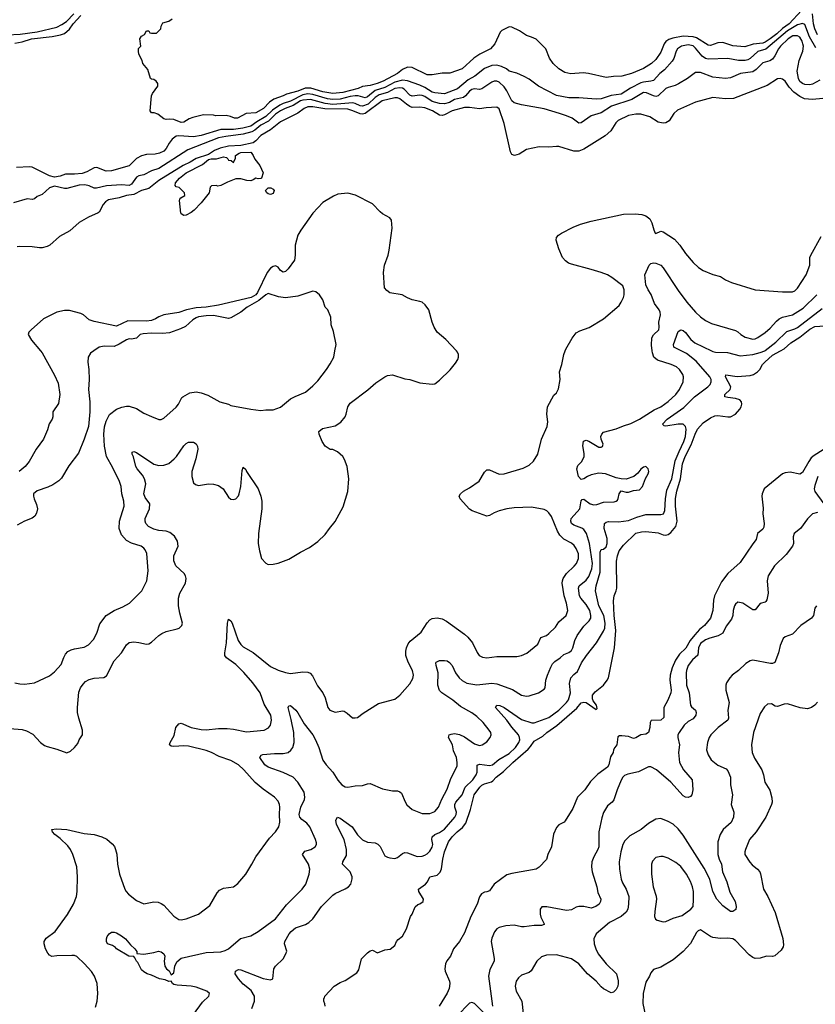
# Model space of a CAD drawing. Header units: inches. Extents: x 1771504 to 1971212, y 471788 to 643615.
# Tile 348 of 587: x 1871890 to 1878294, y 544744 to 552663. Entities that reach past the tile are written whole.
import ezdxf

# ---------------------------------------------------------------- set-up
doc = ezdxf.new("R2010")
doc.units = ezdxf.units.IN
doc.header["$MEASUREMENT"] = 0
doc.layers.add('B8574', color=7, linetype='Continuous')
doc.layers.add('B8575', color=7, linetype='Continuous')

msp = doc.modelspace()

# ---------------------------------------------------------------- linework, layer by layer
at = {"layer": 'B8574', "color": 5}
for points, elevation in [([(1871810, 546962.6), (1871910, 546954.3), (1871944.5, 546944.5), (1871996.5, 546916.5), (1872058.4, 546850), (1872090, 546826.7), (1872110, 546816.4), (1872190, 546795.5), (1872270, 546767.7), (1872300.1, 546779.9), (1872331.5, 546808.5), (1872358, 546842), (1872370, 546871.3), (1872394.5, 546910), (1872395.1, 546950), (1872364.8, 547044.8), (1872355.9, 547090), (1872354.8, 547130), (1872366, 547254), (1872379.7, 547290), (1872400.2, 547319.8), (1872420.7, 547339.3), (1872450, 547356.5), (1872490, 547366.9), (1872568.4, 547371.6), (1872590, 547385.5), (1872650, 547506.7), (1872710, 547570.3), (1872750, 547634.9), (1872770, 547653.7), (1872810, 547659.5), (1872850, 547654.6), (1872910, 547639.5), (1872930, 547643), (1872950, 547655.5), (1873009.6, 547710), (1873034.7, 547725.3), (1873070, 547741.7), (1873156.8, 547763.2), (1873172.7, 547770), (1873194, 547790), (1873200.5, 547810), (1873178.5, 547890), (1873168.6, 547950), (1873168.8, 548010), (1873179.3, 548050), (1873224.7, 548130), (1873229.7, 548170), (1873225.4, 548190), (1873212.6, 548210), (1873146.4, 548270), (1873129.8, 548310), (1873129.8, 548350), (1873164.4, 548430), (1873159.7, 548470), (1873135.1, 548510), (1873098.7, 548538.7), (1873070, 548548.8), (1873010, 548554.3), (1872970, 548564.7), (1872926.1, 548586.1), (1872906.2, 548610), (1872899.4, 548630), (1872898.9, 548650), (1872936.1, 548730), (1872937.6, 548770), (1872900.3, 548820.3), (1872890, 548849.2), (1872904.5, 548930), (1872895.8, 548970), (1872879.6, 548999.6), (1872835.6, 549050), (1872825, 549070), (1872806, 549146), (1872794, 549170), (1872796.4, 549183.6), (1872810, 549190.7), (1872830, 549182), (1872970, 549089), (1873010, 549077.8), (1873050, 549079.6), (1873090, 549094.9), (1873134.3, 549130), (1873152.6, 549150), (1873210, 549234.9), (1873230, 549255.5), (1873250, 549264.9), (1873290, 549264), (1873311.7, 549251.7), (1873322.4, 549230), (1873324.9, 549210), (1873307.6, 549130), (1873274.6, 549030), (1873274.9, 548990), (1873290, 548938.8), (1873304.6, 548924.6), (1873330, 548915.8), (1873410, 548929.2), (1873450, 548927.1), (1873490, 548916.5), (1873527, 548890), (1873570, 548822), (1873590, 548808), (1873610, 548803), (1873630, 548810.6), (1873650, 548834), (1873656.4, 548850), (1873669.7, 548910), (1873681.7, 549038.3), (1873690, 549064.7), (1873710, 549046), (1873715.8, 549030), (1873809.1, 548890), (1873831.5, 548830), (1873838.6, 548790), (1873838, 548730), (1873812.2, 548530), (1873810.4, 548450), (1873819.3, 548390), (1873837.3, 548330), (1873870, 548291), (1873890, 548281), (1873930, 548282.8), (1873970, 548290.8), (1874056.6, 548323.4), (1874150, 548380.7), (1874222.5, 548417.5), (1874290, 548466.8), (1874350, 548522.8), (1874382.7, 548570), (1874430, 548626), (1874494.5, 548745.5), (1874531.3, 548868.7), (1874538.7, 548970), (1874524.7, 549070), (1874505.6, 549125.6), (1874491.8, 549150), (1874448.3, 549188.3), (1874410, 549205.1), (1874390, 549207.6), (1874350, 549232), (1874325.1, 549270), (1874300.9, 549330), (1874298, 549350), (1874325.9, 549374.1), (1874430, 549397.8), (1874474.9, 549425.1), (1874509.7, 549470), (1874518.9, 549490), (1874531.3, 549550), (1874550, 549579.3), (1874693.4, 549686.6), (1874757.5, 549742.5), (1874830, 549791.6), (1874850, 549801.5), (1874890, 549806), (1874990, 549773.4), (1875030, 549768), (1875110, 549741.6), (1875210, 549730.6), (1875230, 549734), (1875270, 549762.8), (1875353.4, 549846.6), (1875398, 549902), (1875416, 549930), (1875422.7, 549950), (1875422.7, 549970), (1875414, 549990), (1875404.6, 550000)], 420), ([(1871850, 547330.5), (1871890, 547322), (1871930, 547319.1), (1872009.4, 547330.6), (1872130, 547386.8), (1872170, 547417.3), (1872223.6, 547476.4), (1872246.3, 547533.7), (1872260.1, 547559.9), (1872278.6, 547581.4), (1872303.8, 547596.2), (1872330, 547604.1), (1872410, 547616), (1872444.7, 547635.3), (1872482.8, 547677.2), (1872509.8, 547730.2), (1872535.2, 547804.8), (1872586, 547870), (1872650, 547911.8), (1872719.4, 547940.6), (1872773.2, 547970), (1872873.2, 548070), (1872912.3, 548150), (1872923, 548230), (1872912.4, 548370), (1872900.1, 548400.1), (1872890, 548413), (1872867.8, 548427.8), (1872790, 548453.1), (1872750, 548474), (1872710, 548520.7), (1872691.1, 548570), (1872692.1, 548630), (1872731.7, 548750), (1872727.8, 548790), (1872713.5, 548850), (1872705.6, 548910), (1872694, 548950), (1872640, 549060), (1872589.7, 549150), (1872573.2, 549233.2), (1872567.8, 549330), (1872572.6, 549387.4), (1872585.3, 549434.7), (1872612.8, 549487.2), (1872670, 549530.4), (1872713.3, 549546.7), (1872750, 549554.9), (1872770, 549553.7), (1872830, 549535.3), (1872890, 549498.4), (1872950, 549470.5), (1873010, 549448), (1873030, 549448), (1873050, 549457.3), (1873150, 549546.8), (1873169.2, 549570), (1873195.5, 549624.5), (1873202, 549630), (1873258.3, 549661.7), (1873309.6, 549670.4), (1873350, 549663), (1873403.4, 549643.4), (1873502, 549590), (1873570, 549570.8), (1873590, 549560.7), (1873750, 549530.8), (1873830, 549518.8), (1873870, 549526), (1873930, 549526), (1873990, 549547.3), (1874070, 549613.4), (1874106.2, 549633.8), (1874190, 549667.7), (1874250, 549717.3), (1874290, 549757.3), (1874359.5, 549850), (1874390, 549896), (1874418, 549950), (1874427, 550000)], 440), ([(1872487.5, 550000), (1872459.1, 549980.9), (1872442, 549950), (1872439.3, 549910), (1872446.4, 549850), (1872448.4, 549770), (1872443.1, 549690), (1872453.7, 549590), (1872454, 549510), (1872443.7, 549390), (1872410.3, 549290), (1872363, 549177), (1872285.1, 549074.9), (1872225.5, 548974.5), (1872205.4, 548954.6), (1872157.5, 548922.5), (1872116.7, 548903.3), (1872030, 548874.3), (1872002.4, 548850), (1872000.4, 548830), (1872005.3, 548810), (1872024.5, 548764.5), (1872032.6, 548730), (1872026.5, 548693.5), (1872011.1, 548668.9), (1871990, 548654), (1871930, 548631), (1871870, 548597.4)], 440), ([(1872057, 550000), (1872070, 549984.9), (1872170, 549804.9), (1872199.5, 549739.5), (1872213.8, 549650), (1872202.5, 549577.5), (1872158, 549510), (1872157.3, 549470), (1872150.9, 549450.9), (1872127.3, 549412.7), (1872114.7, 549365.3), (1872082.4, 549290), (1872024, 549210), (1871966.7, 549110), (1871933.7, 549070), (1871885.3, 549030)], 420), ([(1872500.2, 544719.8), (1872512.7, 544770), (1872519.3, 544830), (1872513.2, 544910), (1872492.7, 544970), (1872467.5, 545007.5), (1872412, 545070), (1872350, 545129.5), (1872330, 545135.8), (1872310, 545135.8), (1872190, 545134.5), (1872150, 545128.4), (1872130, 545139.2), (1872115.6, 545155.6), (1872097, 545190), (1872086.5, 545230), (1872088, 545250), (1872103.4, 545276.6), (1872175.6, 545330), (1872274.3, 545465.7), (1872322.2, 545550), (1872346.9, 545610), (1872353.7, 545650), (1872355.5, 545770), (1872348.9, 545850), (1872318.9, 545950), (1872298.2, 545990), (1872277.5, 546017.5), (1872216.3, 546076.3), (1872173.3, 546110), (1872155.1, 546130), (1872149.6, 546150.4), (1872184, 546156), (1872270, 546151.1), (1872410, 546118.5), (1872490, 546109), (1872550, 546091.6), (1872592.1, 546072.1), (1872634.8, 546034.8), (1872651.9, 546011.9), (1872660.9, 545990), (1872671.2, 545951.2), (1872678, 545870), (1872694.6, 545790), (1872736.5, 545670), (1872747, 545650), (1872764.9, 545630), (1872830, 545578.9), (1872890, 545552), (1872970, 545567), (1873004.4, 545564.4), (1873030, 545555.8), (1873050, 545541.6), (1873130, 545452.4), (1873170, 545426), (1873190, 545423.8), (1873230, 545430.4), (1873330, 545468), (1873421, 545539), (1873479.5, 545640.5), (1873497.7, 545662.3), (1873530, 545677.6), (1873610, 545688), (1873645.8, 545714.2), (1873709.6, 545790.4), (1873759.3, 545870), (1873789.6, 545930.4), (1873900.4, 546079.6), (1873949.6, 546130.4), (1873977, 546170), (1873983, 546210), (1873980.4, 546270), (1873984.4, 546330), (1873982, 546350), (1873970, 546378), (1873940.7, 546410), (1873850, 546474), (1873786.6, 546526.6), (1873694.5, 546630), (1873650, 546670.7), (1873590, 546705.5), (1873496.4, 546736.4), (1873433.6, 546770), (1873390, 546784.6), (1873250, 546820.3), (1873210, 546823.1), (1873130, 546816.9), (1873110, 546819.6), (1873095.1, 546830), (1873102, 546850), (1873134.2, 546905.8), (1873146.9, 546970), (1873170, 546999.3), (1873190, 547004.4), (1873270, 546969), (1873350, 546953.4), (1873390, 546950.2), (1873490, 546961.2), (1873558.7, 546961.3), (1873610, 546957.2), (1873714.3, 546934.3), (1873857.2, 546950), (1873892.3, 546967.7), (1873909.7, 546990), (1873917.6, 547030), (1873910.8, 547070), (1873858.1, 547158.1), (1873825.3, 547250), (1873765.5, 547330), (1873693.3, 547413.3), (1873630, 547478.3), (1873555.8, 547530), (1873541.8, 547550), (1873540.2, 547570), (1873553.7, 547650), (1873561.4, 547810), (1873570, 547842.8), (1873590, 547827.7), (1873598.9, 547810), (1873649.6, 547669.6), (1873670, 547638), (1873690, 547618.2), (1873770, 547573.6), (1873910, 547461.3), (1873970, 547431.3), (1874030, 547411.3), (1874070, 547405), (1874170, 547417.3), (1874210, 547414.6), (1874226.7, 547406.7), (1874245.8, 547385.8), (1874286.5, 547306.5), (1874330.7, 547249.3), (1874348.8, 547210), (1874370, 547131.3), (1874387.3, 547110), (1874430, 547093.4), (1874490, 547103), (1874500.5, 547100.5), (1874526.2, 547086.2), (1874567.9, 547047.9), (1874590, 547046.8), (1874610, 547051), (1874654.8, 547085.2), (1874777.2, 547162.8), (1874910, 547197.3), (1874950, 547230.8), (1875030, 547320.7), (1875055.1, 547364.9), (1875059.7, 547390), (1875051.1, 547430), (1875015.9, 547495.9), (1874997.5, 547550), (1874996.9, 547583.1), (1875002.9, 547610), (1875017.6, 547642.4), (1875034.1, 547665.9), (1875122.3, 547737.7), (1875170, 547813.1), (1875190, 547835.6), (1875210, 547847.6), (1875250, 547853.4), (1875290, 547844.9), (1875324.8, 547824.8), (1875470, 547720.9), (1875496.7, 547696.7), (1875535.3, 547650), (1875572.8, 547572.8), (1875589.1, 547549.1), (1875614.7, 547534.7), (1875650, 547530.3), (1875730, 547540.8), (1875890, 547540.3), (1875930, 547548.8), (1875972.3, 547567.7), (1876059.4, 547640.6), (1876085, 547695), (1876130, 547711.4), (1876150, 547726.3), (1876201.7, 547778.3), (1876230, 547819.5), (1876288.8, 547871.2), (1876301.5, 547910), (1876290.9, 547969.1), (1876271.9, 548030), (1876256.3, 548130), (1876258.3, 548150), (1876265.4, 548170), (1876290, 548210.2), (1876353.3, 548266.7), (1876372, 548290), (1876388.7, 548330), (1876386.4, 548366.4), (1876369.9, 548409.9), (1876353.3, 548433.3), (1876331.8, 548451.8), (1876270, 548485.2), (1876236.5, 548516.5), (1876217.6, 548550), (1876170, 548667), (1876150, 548697.6), (1876132.5, 548712.5), (1876110, 548723.5), (1876010, 548743.1), (1875870, 548737.6), (1875810, 548728.6), (1875750, 548713.3), (1875710, 548697.7), (1875670, 548675.4), (1875650, 548671.1), (1875531.9, 548711.9), (1875510, 548726.3), (1875434, 548810), (1875426, 548830), (1875437.2, 548850), (1875462.7, 548870), (1875510, 548897), (1875587.5, 548952.5), (1875630, 549023), (1875650, 549041.6), (1875670, 549043.1), (1875750, 549008.7), (1875788, 549010), (1875942.8, 549057.2), (1875990, 549081.6), (1876026.7, 549113.3), (1876059.6, 549170), (1876089.7, 549290.3), (1876134.7, 549390), (1876140.5, 549430), (1876131.8, 549490), (1876137.6, 549550), (1876190, 549642.8), (1876210, 549662.8), (1876226, 549694), (1876239.7, 549770), (1876234.7, 549830), (1876254.3, 549890), (1876269.7, 549970), (1876281.1, 550000)], 380), ([(1873290, 544660.7), (1873360.1, 544759.9), (1873413.2, 544810), (1873419, 544830), (1873395.3, 544850), (1873310, 544881.7), (1873270, 544889.7), (1873157.4, 544897.4), (1873130, 544903.6), (1873119.3, 544910), (1873109.1, 544929.1), (1873090, 544927), (1873061, 544941), (1873015.3, 544950), (1872950, 544979.5), (1872915.3, 544990), (1872890, 545004.5), (1872870, 545021.2), (1872840.2, 545080.2), (1872829, 545090), (1872818, 545118), (1872808.4, 545128.4), (1872768.7, 545130), (1872669.3, 545190), (1872660.9, 545200.9), (1872636, 545216), (1872598, 545230), (1872589, 545250), (1872589.2, 545270), (1872595.3, 545290), (1872610, 545312), (1872630, 545324.7), (1872650, 545324.7), (1872670, 545318), (1872710, 545294), (1872740.7, 545270), (1872781.4, 545221.4), (1872816, 545190), (1872832.7, 545167.3), (1872832.7, 545152.7), (1872890, 545146.8), (1872970, 545159.3), (1873006, 545170), (1873030, 545166), (1873051.3, 545150), (1873058, 545130), (1873052, 545090), (1873058, 545050), (1873071.3, 545030), (1873092.8, 545012.8), (1873110, 544982), (1873130, 544998), (1873138.7, 545050), (1873154.6, 545085.4), (1873190, 545116.2), (1873390, 545161.8), (1873510, 545167.2), (1873544.7, 545175.3), (1873569.4, 545190), (1873668.2, 545271.8), (1873750, 545293.4), (1873810, 545328.1), (1873949.3, 545430.7), (1874036.4, 545543.6), (1874164, 545670), (1874192.2, 545710), (1874221.2, 545790), (1874225, 545830), (1874214.8, 545870), (1874165.1, 545950), (1874184.8, 545975.2), (1874234.5, 545990), (1874267.6, 546010), (1874277.7, 546030), (1874277.8, 546042.2), (1874269.8, 546070), (1874225.7, 546170), (1874200.1, 546200.1), (1874161.4, 546230), (1874145.2, 546250), (1874139.9, 546270), (1874152, 546330), (1874181.7, 546390), (1874186, 546410), (1874179.8, 546450), (1874129.9, 546529.9), (1874090.4, 546570.4), (1874010, 546607.5), (1873889.6, 546650), (1873862.2, 546670), (1873822.4, 546730), (1873833.1, 546746.9), (1873847.7, 546752.3), (1873941.3, 546761.3), (1874010, 546760.7), (1874050, 546769.1), (1874072.5, 546787.5), (1874088.4, 546810), (1874098.4, 546850), (1874096.8, 546930), (1874075.7, 547035.7), (1874049.7, 547130), (1874055.3, 547144.7), (1874070, 547146.8), (1874112, 547110), (1874130, 547088), (1874178.7, 546998.7), (1874250.3, 546910), (1874271.8, 546871.8), (1874296.5, 546810), (1874330, 546706.4), (1874355.6, 546670), (1874411.6, 546610), (1874450, 546546), (1874483.8, 546510), (1874510, 546494), (1874530, 546490.4), (1874590, 546502), (1874650, 546504.9), (1874690, 546517.4), (1874710, 546518.9), (1874810, 546476.3), (1874890, 546462), (1874930, 546460.7), (1874950, 546454), (1874963, 546443), (1874992, 546372), (1875007.1, 546347.1), (1875050, 546310.6), (1875130, 546278), (1875190, 546278.4), (1875230, 546295.8), (1875260.4, 546330), (1875286.8, 546393.2), (1875330, 546473.4), (1875360.2, 546559.8), (1875410, 546658), (1875412.3, 546687.7), (1875405.6, 546730), (1875381.7, 546781.7), (1875374.6, 546830), (1875342.4, 546890), (1875347, 546910), (1875362.7, 546917.3), (1875390, 546920.9), (1875430, 546914.6), (1875470, 546894.6), (1875550, 546838.7), (1875590, 546824.9), (1875613.2, 546830), (1875650, 546856.3), (1875677, 546890), (1875685.1, 546910), (1875681.6, 546930), (1875669.6, 546950), (1875620.5, 547010), (1875570, 547058.9), (1875530, 547087.1), (1875438.3, 547138.3), (1875375.4, 547190), (1875288.1, 547248.1), (1875268.7, 547268.7), (1875255, 547310), (1875258.2, 547410), (1875241.1, 547470), (1875239.5, 547490), (1875243.3, 547496.7), (1875270, 547508.2), (1875308.3, 547508.3), (1875330, 547506), (1875350, 547492.4), (1875370, 547468), (1875398.6, 547410), (1875427.8, 547370), (1875450, 547349.2), (1875490, 547327.6), (1875570, 547312.9), (1875690, 547325.7), (1875730, 547322.3), (1875855.3, 547275.3), (1875930, 547230.3), (1875970, 547223.1), (1875990, 547224.6), (1876065.2, 547250), (1876110, 547278), (1876118, 547290), (1876126, 547350), (1876137.9, 547390), (1876163.8, 547456.2), (1876178.8, 547481.2), (1876198.4, 547501.6), (1876241.1, 547530), (1876270, 547557.3), (1876310, 547574.5), (1876330.6, 547590), (1876341.5, 547610), (1876358, 547670), (1876376.5, 547710), (1876430, 547785.8), (1876472.9, 547827.1), (1876485.8, 547850), (1876487.6, 547872.4), (1876477.6, 547910), (1876450, 547960.3), (1876405.5, 548010), (1876396.5, 548030), (1876387.9, 548090), (1876393.6, 548110), (1876450, 548155), (1876470, 548185.2), (1876493.8, 548246.2), (1876499.6, 548290), (1876476.4, 548450), (1876451.8, 548531.8), (1876430, 548563.4), (1876414.4, 548574.4), (1876350, 548596.8), (1876331.3, 548610), (1876324.8, 548630), (1876329, 548650), (1876397.6, 548730), (1876407.9, 548792.1), (1876416.6, 548803.4), (1876430, 548806.4), (1876480.4, 548770), (1876510, 548761.5), (1876536.2, 548763.8), (1876590, 548782.2), (1876673.9, 548786.1), (1876689.8, 548790.2), (1876700.6, 548799.4), (1876708, 548812), (1876713.7, 548850), (1876730, 548873.1), (1876770, 548862.3), (1876790, 548863.1), (1876830, 548875.8), (1876878, 548882), (1876903.7, 548910), (1876927.6, 548972.4), (1876949.3, 549010), (1876953.2, 549030), (1876949, 549050), (1876930, 549069), (1876910, 549065.2), (1876890, 549049.2), (1876863.9, 549016.1), (1876831.7, 548988.3), (1876771.3, 548968.7), (1876730, 548969.8), (1876690, 548979.3), (1876606, 549010), (1876550, 549016.8), (1876490, 549002.4), (1876460.5, 548990), (1876430, 548969.7), (1876410, 548966), (1876388.6, 548988.6), (1876373.2, 549050), (1876382.5, 549077.5), (1876413.5, 549110), (1876431.9, 549150), (1876433.5, 549173.5), (1876423.5, 549236.5), (1876426.6, 549273.4), (1876450, 549281.6), (1876470, 549274.4), (1876550, 549226), (1876570, 549224.9), (1876582, 549230), (1876585.2, 549250), (1876569.6, 549289.6), (1876568, 549310), (1876574.7, 549330), (1876590, 549345.3), (1876690, 549372), (1876750, 549397.1), (1876810, 549415.5), (1876877.2, 549450), (1876995.7, 549524.3), (1877050, 549550.2), (1877110, 549591.4), (1877171, 549650), (1877201, 549690), (1877229.7, 549750), (1877233, 549790), (1877228.4, 549808.4), (1877201.3, 549850), (1877175.6, 549870), (1877133.6, 549890), (1877024.6, 549924.6), (1876994.2, 549950), (1876982.7, 549982.7), (1876980.5, 550000)], 360), ([(1873757.4, 544710), (1873780.3, 544770), (1873778.9, 544810), (1873753.9, 544853.9), (1873690, 544906.3), (1873650.7, 544950), (1873623.9, 544990), (1873626.6, 545010), (1873650, 545022.8), (1873670, 545020.7), (1873850, 544952), (1873910, 544940.7), (1873928.7, 544950), (1873936, 545030), (1873949.6, 545050.4), (1874009.3, 545110), (1874032.7, 545150), (1874039.3, 545170), (1874021.2, 545230), (1874025.2, 545250), (1874058, 545310), (1874075.1, 545330), (1874110, 545358), (1874190, 545386.4), (1874217.8, 545402.2), (1874248.6, 545431.4), (1874318.4, 545530), (1874410, 545620.4), (1874430, 545635.8), (1874510, 545672), (1874537, 545690), (1874555.8, 545710), (1874565.9, 545754.1), (1874565.1, 545770), (1874550.8, 545810), (1874487.6, 545870), (1874491.2, 545890), (1874519.3, 545940.7), (1874521.3, 545990), (1874502.5, 546070), (1874439.7, 546190), (1874435.1, 546224.9), (1874448.7, 546250), (1874470, 546240.5), (1874566.7, 546170), (1874610, 546108.2), (1874650, 546068), (1874688.6, 546048.6), (1874750, 546041.3), (1874772.8, 546032.8), (1874790, 546014), (1874830, 545938.8), (1874850, 545927.3), (1874870, 545920.7), (1874910, 545917.3), (1874930, 545925.5), (1874970, 545956.4), (1874990, 545963.7), (1875010, 545963.1), (1875090, 545932.9), (1875130, 545935.3), (1875150, 545942.8), (1875170, 545954.6), (1875190, 545974.6), (1875210, 546008.4), (1875214, 546030), (1875207.4, 546070), (1875210, 546091.4), (1875230.5, 546109.5), (1875270, 546126.3), (1875310, 546153), (1875391.3, 546250), (1875403.2, 546270), (1875406.2, 546290), (1875391.4, 546330), (1875391.3, 546350), (1875401.2, 546370), (1875450, 546428.3), (1875476.1, 546490), (1875536.6, 546550), (1875564.8, 546590), (1875572.3, 546612.3), (1875571.9, 546668.1), (1875590, 546676.3), (1875670, 546665.1), (1875695.4, 546670), (1875746.5, 546713.5), (1875830, 546760.6), (1875881.6, 546810), (1875908.7, 546850), (1875915.3, 546870), (1875913.1, 546890), (1875903.4, 546910), (1875850, 546973.8), (1875810.3, 547030.3), (1875720.5, 547130), (1875729, 547150), (1875753.6, 547146.4), (1875790, 547131), (1875930, 547034.1), (1876012.9, 547007.1), (1876031.8, 547008.2), (1876150, 547050.2), (1876230, 547108.9), (1876292.2, 547170), (1876306.1, 547193.9), (1876322.7, 547250), (1876315.9, 547324.1), (1876326, 547370), (1876350, 547397.3), (1876379.1, 547420.9), (1876411.7, 547490), (1876450.8, 547550), (1876533, 547650), (1876590, 547746), (1876598.3, 547770), (1876602.5, 547810), (1876592.8, 547870), (1876550.4, 547950), (1876525, 548070), (1876529.2, 548109.2), (1876561.2, 548218.8), (1876560.7, 548379.3), (1876570, 548402.4), (1876590, 548404.2), (1876610, 548424.4), (1876617.7, 548450), (1876618.4, 548490), (1876594.9, 548570), (1876595.6, 548610), (1876610, 548622.8), (1876630, 548627.7), (1876710, 548623.5), (1876790, 548636.1), (1876856.7, 548663.3), (1876930, 548682.7), (1877050, 548683.1), (1877071.6, 548688.4), (1877083.6, 548716.4), (1877087.9, 548810), (1877099.8, 548880.2), (1877137.6, 548970), (1877166.1, 549113.9), (1877196.5, 549190), (1877236.2, 549270), (1877247.9, 549310), (1877253.6, 549370), (1877249.8, 549390), (1877229.1, 549409.1), (1877190, 549411.1), (1877090, 549394.7), (1877076.6, 549396.6), (1877063.6, 549410), (1877101.4, 549450), (1877234.6, 549545.4), (1877321.4, 549630), (1877428.8, 549710), (1877447, 549730), (1877455.7, 549750), (1877454.3, 549770), (1877444.5, 549790), (1877335.8, 549915.8), (1877257.7, 549977.7), (1877213.7, 550000)], 340), ([(1874348, 544730), (1874347.3, 544747.3), (1874338, 544770), (1874338, 544790), (1874344, 544796), (1874346, 544810), (1874421.2, 544890), (1874470, 544918.4), (1874510, 544934), (1874603.1, 544996.9), (1874618.4, 545021.6), (1874641.6, 545110), (1874690, 545159.1), (1874710, 545174), (1874730, 545178), (1874770, 545158), (1874830, 545181), (1874872.9, 545187.1), (1874910, 545218), (1874924, 545250), (1874935.5, 545264.5), (1874970, 545291.3), (1875002.7, 545350), (1875036, 545450), (1875049.3, 545470), (1875072.7, 545527.3), (1875093.2, 545546.8), (1875110, 545552), (1875138, 545570), (1875139, 545590), (1875101.2, 545650), (1875099, 545670), (1875156, 545710), (1875172.3, 545730), (1875191.9, 545768.1), (1875250, 545781.7), (1875273.9, 545806.1), (1875286.2, 545833.8), (1875296.3, 545910), (1875309.9, 545970), (1875342.1, 546050), (1875370, 546090.1), (1875410, 546131.6), (1875454.2, 546165.8), (1875479.5, 546200.5), (1875518.9, 546310), (1875548.6, 546430), (1875593.3, 546490), (1875610, 546506.7), (1875630, 546518.2), (1875686.3, 546533.7), (1875698.2, 546541.8), (1875723.9, 546570), (1875784.4, 546615.6), (1875858.7, 546690), (1875982.9, 546797.1), (1876002.3, 546817.7), (1876030, 546860.3), (1876099.2, 546900.8), (1876131.9, 546930), (1876214.5, 546985.5), (1876374.9, 547125.1), (1876410, 547169.2), (1876430, 547174.5), (1876450.2, 547170.2), (1876530, 547114.8), (1876538, 547122), (1876533.7, 547150), (1876505.9, 547185.9), (1876500, 547200), (1876500.3, 547230), (1876522.9, 547257.1), (1876590, 547311.3), (1876619.3, 547350), (1876628.7, 547370), (1876676.1, 547610), (1876687, 547750), (1876674.6, 547870), (1876669.8, 547990.2), (1876675.3, 548030), (1876691.5, 548070), (1876694.8, 548090), (1876693.2, 548306.8), (1876700.2, 548350), (1876714.7, 548390), (1876750, 548435.8), (1876850, 548532.6), (1876895.7, 548544.3), (1876930, 548547.2), (1877030, 548536.8), (1877070, 548520.4), (1877090, 548517.1), (1877110, 548523.9), (1877130, 548539.6), (1877172.1, 548587.9), (1877180.6, 548630), (1877168.6, 548751.4), (1877168.8, 548811.2), (1877179.7, 548870), (1877208.8, 548970), (1877224.3, 549090), (1877246.7, 549150), (1877295.1, 549244.9), (1877325.4, 549330), (1877345.1, 549370), (1877390, 549419.8), (1877450, 549462.1), (1877483.9, 549476.1), (1877510, 549479.9), (1877590, 549468.3), (1877611, 549470), (1877650, 549491.3), (1877687.2, 549530), (1877697.3, 549550), (1877701.6, 549570), (1877698.6, 549590), (1877685.1, 549605.1), (1877650, 549617.5), (1877590, 549623.2), (1877564.5, 549630), (1877565.6, 549650), (1877608.2, 549690), (1877613.6, 549710), (1877571.2, 549790), (1877572.9, 549807.1), (1877665.3, 549794.7), (1877770, 549802.7), (1877796.3, 549810), (1877828.4, 549830), (1877848.3, 549850), (1877869.7, 549890), (1877887.6, 549910), (1877950, 549963.9), (1878012.9, 550000)], 320), ([(1877459.1, 550000), (1877470, 549994.8), (1877490, 549989.4), (1877585.5, 549985.5), (1877690, 549959.8), (1877790, 549971.2), (1877850, 549985.2), (1877886.2, 550000)], 340), ([(1878357.1, 549202.9), (1878283.1, 549156.9), (1878261.5, 549138.5), (1878240.2, 549110), (1878190, 549021.3), (1878170, 549007.6), (1878090, 549024.2), (1878050, 549019.2), (1878030, 549009.6), (1877883, 548890), (1877866, 548850), (1877863.8, 548830), (1877873.5, 548733.5), (1877872.4, 548687.6), (1877882.6, 548610), (1877878.3, 548581.7), (1877870, 548566.3), (1877828.4, 548530), (1877818.3, 548481.7), (1877790, 548446.6), (1877690, 548298), (1877590, 548209.7), (1877538, 548142), (1877480.9, 548030), (1877474.2, 547994.2), (1877469.3, 547910), (1877450, 547848.5), (1877401.8, 547790), (1877361.9, 547758.1), (1877323.1, 547716.9), (1877286.6, 547670), (1877251.5, 547608.5), (1877200.4, 547559.6), (1877169, 547511), (1877141.7, 547450), (1877125.1, 547390), (1877122.3, 547350), (1877134, 547270), (1877130, 547249.2), (1877106.4, 547190), (1877075.3, 547130), (1877074, 547050), (1877050, 547029.7), (1876972.8, 547027.2), (1876964.9, 547010), (1876962.6, 546970), (1876951.8, 546930), (1876930, 546915.6), (1876890, 546912.2), (1876850, 546887.1), (1876830, 546883.1), (1876790, 546896.8), (1876736.1, 546903.9), (1876717.5, 546902.5), (1876705.3, 546894.7), (1876694.9, 546830), (1876680.7, 546810), (1876670.4, 546789.6), (1876667, 546770), (1876646.1, 546733.9), (1876631, 546670), (1876619.7, 546650), (1876544.5, 546595.5), (1876484.2, 546535.8), (1876439, 546470), (1876380.3, 546410), (1876341.6, 546318.4), (1876280.8, 546219.2), (1876271.3, 546208.7), (1876230, 546187.4), (1876210, 546166.6), (1876187.2, 546112.8), (1876170.2, 546010), (1876141.3, 545950), (1876130.2, 545909.8), (1876070, 545846), (1876046.8, 545830), (1875850, 545797), (1875810, 545784.2), (1875708.5, 545710), (1875670, 545657), (1875650, 545648), (1875630, 545646), (1875607, 545633), (1875591.1, 545608.9), (1875573.2, 545550), (1875521.8, 545450), (1875470, 545319.6), (1875431, 545250), (1875382.6, 545190), (1875358, 545130), (1875326.9, 545093.1), (1875316.5, 545070), (1875312.6, 545030), (1875315.6, 545010), (1875348.8, 544930), (1875352.1, 544912.1), (1875346.3, 544870), (1875330, 544834.5), (1875265.3, 544730)], 320), ([(1878314.8, 548990), (1878290, 548918), (1878285.6, 548890), (1878290, 548868.7), (1878363, 548770)], 340), ([(1878310, 548699.3), (1878270.3, 548689.7), (1878230, 548649.4), (1878174.9, 548570), (1878123, 548530), (1878115.3, 548504.7), (1878118.3, 548450), (1878109, 548430), (1878057.9, 548362.1), (1877964.7, 548270), (1877913, 548190), (1877907.2, 548150), (1877914.7, 548050), (1877903.9, 547996.1), (1877896.2, 547983.8), (1877890, 547978), (1877850, 547967), (1877810, 547918), (1877790, 547916.2), (1877710, 547971.5), (1877670, 547978), (1877650, 547962.7), (1877643.7, 547950), (1877633.4, 547910), (1877630.3, 547870), (1877619.5, 547840.5), (1877574.8, 547785.2), (1877550.2, 547730), (1877512.3, 547707.7), (1877443.8, 547690), (1877410, 547676.5), (1877370, 547647.1), (1877354.6, 547610), (1877347.1, 547552.9), (1877305.3, 547514.7), (1877271.1, 547470), (1877255.6, 547430), (1877253.8, 547410), (1877256.1, 547310), (1877278.1, 547250), (1877289.5, 547149.5), (1877297.1, 547137.1), (1877330.1, 547110.1), (1877333.6, 547090), (1877330.6, 547069.4), (1877310, 547040.3), (1877270, 547017.6), (1877238.6, 546990), (1877196.5, 546930), (1877187.7, 546910), (1877186.8, 546890), (1877199.6, 546830), (1877191.4, 546770), (1877199.7, 546690), (1877233.2, 546630), (1877303.1, 546550), (1877307.7, 546470), (1877298.8, 546430), (1877290, 546415.3), (1877270, 546406), (1877250, 546409.5), (1877230, 546419.6), (1877130.5, 546530.5), (1877014.2, 546630), (1876970, 546653.2), (1876950, 546655), (1876870, 546613.2), (1876784.9, 546595.1), (1876757.1, 546582.9), (1876743.2, 546570), (1876730, 546547), (1876699, 546470), (1876672.4, 546387.6), (1876658, 546370), (1876620.7, 546339.3), (1876590, 546286), (1876576, 546244), (1876550.2, 546130), (1876550.2, 546010), (1876544, 545990), (1876510.2, 545930), (1876495.3, 545890), (1876491.4, 545850), (1876497.3, 545810), (1876534.7, 545690), (1876542.7, 545642.7), (1876568, 545590), (1876565.5, 545570), (1876552.7, 545550), (1876526.8, 545530), (1876490, 545518), (1876430, 545531.2), (1876390, 545531.1), (1876370, 545526.3), (1876330, 545504.7), (1876290, 545497.2), (1876131.7, 545528.3), (1876091.8, 545528.2), (1876079.5, 545510), (1876079.1, 545470), (1876084.5, 545444.5), (1876112.4, 545390), (1876110, 545385.2), (1876090, 545378), (1876030, 545377.2), (1875950, 545368.2), (1875928.3, 545368.3), (1875870, 545380.7), (1875803.9, 545376.1), (1875750, 545361.6), (1875730.7, 545350), (1875712.1, 545327.9), (1875690, 545275.3), (1875684.9, 545250), (1875708.4, 545111.6), (1875708.4, 545090), (1875675.3, 545024.7), (1875663.6, 544970), (1875695.3, 544730)], 340), ([(1878302.4, 547950), (1878290.4, 547930), (1878279, 547870), (1878263.1, 547850), (1878175.8, 547790), (1878110, 547721.3), (1878050, 547699.6), (1878033.5, 547686.5), (1878010.3, 547629.7), (1877996, 547570), (1877966.4, 547493.6), (1877950, 547485.6), (1877934, 547486), (1877790, 547512.7), (1877770, 547506.6), (1877734, 547486), (1877674.8, 547430), (1877624, 547390), (1877604.9, 547370), (1877579.1, 547330), (1877573, 547310), (1877572.7, 547270), (1877599.5, 547170), (1877590.3, 547110), (1877595.5, 547044.5), (1877590.1, 547029.9), (1877511.6, 546970), (1877453.1, 546910), (1877440.3, 546890), (1877425.7, 546850), (1877417.8, 546790), (1877430.3, 546750), (1877454.9, 546710), (1877510, 546667.8), (1877577.1, 546637.1), (1877590, 546622), (1877611.5, 546570), (1877612, 546510), (1877626.3, 546430), (1877616.9, 546350), (1877636.9, 546290), (1877634.9, 546250), (1877615.1, 546204.9), (1877553.1, 546150), (1877526.5, 546110), (1877510.2, 546050), (1877510.2, 545950), (1877518.6, 545910), (1877538.4, 545870), (1877547.5, 545810), (1877582.6, 545730), (1877606, 545646), (1877648, 545570), (1877657.3, 545530), (1877654, 545506), (1877630.7, 545489.3), (1877610, 545489.3), (1877550, 545536.9), (1877502.2, 545590), (1877470, 545651.8), (1877444.1, 545750), (1877399.3, 545839.3), (1877230, 546103), (1877190, 546155.1), (1877150, 546193.3), (1877110, 546215.1), (1877050, 546237.6), (1877010, 546234), (1876950, 546197), (1876893, 546150), (1876800.8, 546099.2), (1876760.2, 546059.8), (1876743.2, 546030), (1876727.2, 545970), (1876715.3, 545890), (1876718.3, 545830), (1876730.3, 545750), (1876741.3, 545721.3), (1876772.3, 545670), (1876791.7, 545611.7), (1876791.2, 545550), (1876783.8, 545510), (1876770, 545486.2), (1876730.1, 545449.9), (1876637.1, 545402.9), (1876528.6, 545311.4), (1876510.3, 545270), (1876514.3, 545230), (1876526.5, 545190), (1876546.3, 545150), (1876610, 545070.3), (1876692.4, 544990), (1876706.8, 544933.2), (1876707.3, 544910), (1876704, 544890), (1876690, 544862), (1876670, 544841.2), (1876650, 544837.2), (1876590, 544868), (1876570, 544884.7), (1876530.6, 544930.6), (1876458.7, 544990), (1876390.5, 545070.5), (1876330, 545109.7), (1876210, 545142.6), (1876130, 545139.7), (1876090, 545124.5), (1876053, 545090), (1876006.3, 545013.7), (1875990, 545000.7), (1875930, 544977.6), (1875903.7, 544956.3), (1875887.2, 544930), (1875878.7, 544890), (1875887.2, 544850), (1875930.3, 544770), (1875942, 544670)], 360), ([(1878310, 547172.7), (1878290.4, 547150), (1878262.8, 547130), (1878230, 547119.7), (1878170.3, 547129.7), (1878070, 547160.3), (1878043.1, 547156.9), (1877990, 547138.4), (1877970, 547141.2), (1877940.7, 547160.7), (1877910, 547156.9), (1877884.1, 547135.9), (1877850, 547083.7), (1877795.3, 546930), (1877778.7, 546830), (1877786, 546770), (1877802.8, 546722.8), (1877862.4, 546630), (1877875.3, 546590), (1877886.4, 546530), (1877927.1, 546467.1), (1877943.4, 546403.4), (1877946, 546370), (1877941.7, 546350), (1877894.6, 546250), (1877817.3, 546130), (1877763.5, 546070), (1877731.4, 545990), (1877725.5, 545970), (1877726.9, 545950), (1877766.3, 545886.3), (1877785.1, 545865.1), (1877828.8, 545830), (1877845.7, 545810), (1877852.7, 545792.7), (1877876.4, 545670), (1877910.4, 545610), (1877970, 545482.8), (1878032.1, 545272.1), (1878037.1, 545222.9), (1878033.8, 545206.2), (1878019.4, 545180.6), (1877966.9, 545133.1), (1877950, 545128), (1877902, 545130), (1877850, 545115.1), (1877810, 545112.8), (1877790, 545119.7), (1877761.8, 545141.8), (1877650, 545258.2), (1877630, 545269.8), (1877590, 545275.6), (1877530, 545273.5), (1877470, 545282), (1877449.6, 545289.6), (1877370, 545344), (1877350, 545335.3), (1877337.3, 545322.7), (1877290, 545234), (1877230.4, 545169.6), (1877150, 545102.7), (1877050, 545042.7), (1876990, 545022.7), (1876970, 544997.2), (1876959.3, 544970), (1876930, 544921.2), (1876908, 544830), (1876905.8, 544750), (1876935.2, 544610)], 380), ([(1875630, 544669.3), (1875550, 544749.3), (1875530, 544757.2), (1875510, 544753.2), (1875410.3, 544650)], 340)]:
    msp.add_lwpolyline(points, dxfattribs=dict(at, elevation=elevation))
at = {"layer": 'B8574', "color": 5, "elevation": 380}
msp.add_lwpolyline([(1877050, 545934), (1877010, 545924.2), (1876983.6, 545896.4), (1876974.6, 545870), (1876975.3, 545790), (1876989, 545690), (1877012.8, 545612.8), (1877015.2, 545590), (1877001.3, 545490), (1877000.5, 545450), (1877008.2, 545428.2), (1877019.8, 545419.8), (1877070, 545408.2), (1877090, 545410.5), (1877150, 545435.8), (1877222.3, 545457.7), (1877291.7, 545508.3), (1877309.5, 545530.5), (1877314.3, 545585.7), (1877313.3, 545650), (1877306.4, 545690), (1877290, 545731.6), (1877256.1, 545790), (1877210, 545851), (1877170, 545884.7), (1877110, 545918.5), (1877070, 545932.4)], close=True, dxfattribs=at)
at = {"layer": 'B8575', "color": 5}
for points, elevation in [([(1871790, 552540.5), (1871893.4, 552546.6), (1872030, 552564.9), (1872190, 552604), (1872230, 552623.4), (1872267.2, 552650), (1872324.7, 552710)], 360), ([(1878182.7, 552737.3), (1878082.7, 552630), (1878028.3, 552591.7), (1877983.9, 552550), (1877930, 552509.2), (1877890, 552482.8), (1877870, 552475), (1877793.9, 552466.1), (1877725.2, 552445.2), (1877630, 552453.1), (1877550, 552479.2), (1877510, 552477.1), (1877450, 552455.4), (1877430, 552458.2), (1877336.2, 552516.2), (1877310, 552525.3), (1877230, 552530.3), (1877145.7, 552514.3), (1877115.2, 552504.8), (1877090.9, 552489.1), (1877077.5, 552470), (1877050, 552401.1), (1877010, 552344.1), (1876975.8, 552310), (1876910, 552269.8), (1876814, 552230), (1876736, 552210), (1876670, 552207.2), (1876610, 552197.4), (1876469.1, 552230.9), (1876425.4, 552234.6), (1876326.6, 552226.6), (1876278.7, 552238.7), (1876230, 552269.4), (1876183.7, 552310), (1876153, 552353), (1876123.7, 552430), (1876045.6, 552505.6), (1876010, 552523.7), (1875970, 552537), (1875912.4, 552572.4), (1875850, 552602.9), (1875830, 552606.6), (1875770, 552577.2), (1875756.7, 552563.3), (1875714, 552470), (1875679.3, 552430), (1875593.7, 552386.3), (1875544.8, 552355.2), (1875450, 552268), (1875352.7, 552232.7), (1875290, 552234), (1875210, 552219.6), (1875170, 552221.1), (1875050, 552278.3), (1875010, 552282.6), (1874970, 552262.7), (1874930.2, 552230), (1874815.6, 552170), (1874766.9, 552150), (1874710, 552134.2), (1874650, 552125), (1874614.6, 552110), (1874490, 552077), (1874409.5, 552070.5), (1874330, 552083.5), (1874233.4, 552113.4), (1874186.8, 552113.2), (1874129.4, 552089.4), (1874036.3, 552063.7), (1874010.2, 552050), (1873935.3, 552024.7), (1873900.9, 551999.1), (1873852.2, 551950), (1873790, 551913.5), (1873711.8, 551908.2), (1873642, 551870), (1873618, 551870), (1873586, 551886), (1873553.2, 551893.2), (1873470, 551889.7), (1873450, 551895.1), (1873370, 551897), (1873282.8, 551877.2), (1873254, 551866), (1873210, 551839.5), (1873190, 551837.6), (1873130, 551861.3), (1873095.6, 551864.4), (1873070, 551860.7), (1873050, 551867), (1873003.2, 551903.2), (1872972.9, 551912.9), (1872950, 551914), (1872940.9, 551930), (1872949.7, 552050.3), (1872958, 552070), (1873001.2, 552130), (1873001.2, 552150), (1872988.7, 552170), (1872970, 552181.2), (1872950, 552184), (1872944, 552190), (1872922, 552262), (1872882, 552310), (1872876.4, 552336.4), (1872850, 552386), (1872846, 552410), (1872847.3, 552432.7), (1872866, 552450), (1872858, 552510), (1872870, 552531.3), (1872894.6, 552545.4), (1872910, 552574), (1872930, 552574), (1872938, 552558), (1872950, 552554), (1872990, 552554), (1873026, 552590), (1873028, 552610), (1873043.1, 552636.9), (1873090, 552651), (1873118, 552670)], 320), ([(1878310, 552541.6), (1878290, 552588.5), (1878279.7, 552630), (1878270.7, 552710)], 320), ([(1871850, 552473.6), (1871910, 552484.9), (1871983.9, 552510), (1872150.8, 552529.2), (1872218.6, 552541.4), (1872250, 552553.1), (1872290, 552586.5), (1872320.9, 552630), (1872383.5, 552696.5)], 340), ([(1878297.1, 552437.1), (1878245.7, 552525.7), (1878210, 552624.1), (1878190, 552632.1), (1878150, 552622), (1878070, 552573.5), (1877894.3, 552425.7), (1877830, 552408.5), (1877770, 552350.5), (1877750, 552339.4), (1877730, 552334.8), (1877675.9, 552335.9), (1877590, 552350.5), (1877430, 552345.4), (1877410, 552351.8), (1877382.6, 552370), (1877330, 552435.4), (1877310, 552452.5), (1877270, 552461.6), (1877217, 552450), (1877185.4, 552430), (1877174.4, 552410), (1877154.8, 552350), (1877141.3, 552330), (1877080.3, 552259.7), (1877040.9, 552230), (1876990, 552174.5), (1876970, 552167.6), (1876910, 552162.1), (1876890, 552155), (1876807, 552113), (1876730, 552065), (1876650, 552053), (1876570, 552026.7), (1876530, 552022.8), (1876390, 552035), (1876310, 552034.7), (1876210, 552053.2), (1876066.9, 552130), (1875990, 552185.1), (1875950, 552206.4), (1875890, 552234), (1875830, 552249.8), (1875807.5, 552267.5), (1875766.7, 552286.7), (1875730, 552296.5), (1875690, 552295.8), (1875630.5, 552269.5), (1875554.2, 552210), (1875499.2, 552180.8), (1875413.8, 552106.2), (1875310, 552066.1), (1875230, 552074.8), (1875210, 552081.3), (1875150, 552118.9), (1875110, 552137.6), (1875010, 552172.3), (1874970, 552177.5), (1874910, 552160), (1874830, 552119), (1874750, 552094.7), (1874690, 552043), (1874670, 552033.5), (1874615.4, 552050), (1874590, 552051.6), (1874550, 552046.2), (1874470, 552024.7), (1874410, 552021.6), (1874367.5, 552027.5), (1874250, 552062.5), (1874210, 552066.3), (1874170, 552059.1), (1874070, 552008.1), (1874010, 551989.3), (1873984.2, 551975.8), (1873924.3, 551935.7), (1873870, 551885.1), (1873798.1, 551841.9), (1873750, 551806.7), (1873686.3, 551790), (1873610, 551778.9), (1873510, 551780.1), (1873350, 551733.1), (1873290, 551720.4), (1873171.2, 551728.8), (1873150, 551725.7), (1873116.3, 551703.7), (1873092, 551670), (1873070, 551627.6), (1873050, 551607.1), (1873014, 551590), (1872979.5, 551580.5), (1872910, 551578.3), (1872870.8, 551569.2), (1872830, 551545.8), (1872770, 551487.9), (1872630, 551447.1), (1872585.6, 551445.6), (1872510, 551474.6), (1872488.7, 551471.3), (1872430, 551439.1), (1872393.5, 551426.5), (1872330, 551420.2), (1872258.2, 551421.8), (1872215, 551405), (1872170, 551397.9), (1872130, 551408.3), (1871990, 551476.3), (1871970, 551479.3), (1871864.6, 551475.4)], 340), ([(1878330, 552177.4), (1878270, 552144.7), (1878250, 552139.9), (1878210, 552142.5), (1878190, 552149.3), (1878170, 552166.6), (1878158, 552190), (1878148.7, 552250), (1878163.6, 552336.4), (1878193.9, 552410), (1878197.4, 552450), (1878194.4, 552470), (1878188.5, 552490), (1878170, 552521.6), (1878150, 552532.8), (1878112.7, 552532.7), (1878073.8, 552510), (1878013.8, 552450), (1877997.8, 552430), (1877968.2, 552371.8), (1877950, 552347.1), (1877927.8, 552332.2), (1877870, 552315.9), (1877817.4, 552262.6), (1877790, 552245.2), (1877690.7, 552230), (1877610, 552195.8), (1877570, 552190.8), (1877470, 552201.7), (1877370, 552239.8), (1877330, 552238.3), (1877265.5, 552190), (1877192.9, 552147.1), (1877166.4, 552133.6), (1877110, 552118.9), (1877090, 552108.9), (1877030, 552050.6), (1877010, 552046.7), (1876990, 552050.5), (1876936, 552076), (1876910, 552076.6), (1876817.5, 552022.5), (1876653.3, 551966.7), (1876570, 551914.8), (1876490.3, 551890), (1876410, 551834.5), (1876390, 551832.3), (1876336.2, 551870), (1876291.3, 551891.3), (1876236, 551910), (1876110, 551945.3), (1875930, 551979.1), (1875870, 551995.4), (1875850, 552009.7), (1875810.9, 552090), (1875790, 552122.6), (1875750, 552160.6), (1875730, 552168.3), (1875710, 552168.2), (1875690, 552161.5), (1875610, 552107.8), (1875590, 552102.5), (1875550, 552107.2), (1875530, 552102.8), (1875510, 552088.4), (1875479.3, 552050), (1875461.7, 552038.3), (1875390, 552020.1), (1875350, 551997.1), (1875310, 551987.6), (1875270.2, 551990.2), (1875210, 552005.5), (1875150, 552046.4), (1875130, 552053.9), (1875110, 552057), (1875050, 552048.1), (1875030, 552056.7), (1874984.6, 552104.6), (1874970, 552112.1), (1874950, 552114), (1874910, 552109), (1874850, 552076.8), (1874782.3, 552057.7), (1874750, 552037), (1874694.9, 551985.1), (1874650, 551967.6), (1874630, 551970.3), (1874590.2, 551990.2), (1874570, 551994.8), (1874410, 551982), (1874350, 551990.2), (1874230, 552022.4), (1874170, 552016.9), (1874150, 552010), (1874090, 551973), (1874027.3, 551950), (1873989.2, 551930), (1873950, 551903.4), (1873892.3, 551847.7), (1873830, 551814.6), (1873783.9, 551776.1), (1873758.7, 551761.3), (1873690, 551743.6), (1873550, 551724.9), (1873490, 551712.3), (1873242.7, 551617.3), (1873010, 551466.8), (1872950, 551448.5), (1872890, 551416.1), (1872850, 551406.4), (1872830, 551396.1), (1872790, 551340.5), (1872770, 551331), (1872710, 551334.8), (1872590, 551327.5), (1872507, 551307), (1872488.2, 551308.2), (1872450, 551327.4), (1872414.3, 551334.3), (1872370, 551331.4), (1872270, 551305.8), (1872250, 551306.2), (1872170, 551324.5), (1872129.4, 551310.6), (1872070, 551257.8), (1872030, 551241.3), (1872010, 551221.7), (1871990, 551217.2), (1871950, 551221.7), (1871839.1, 551190)], 360), ([(1878410, 552035.3), (1878270, 552021.7), (1878207.2, 552027.2), (1878170, 552045.8), (1878121.7, 552081.7), (1878081.8, 552121.8), (1878050, 552168.3), (1878030, 552185.7), (1878010, 552191), (1877990, 552187.1), (1877905, 552135), (1877634, 552030), (1877570, 552025.5), (1877470, 552037.4), (1877330, 552001), (1877183.7, 551936.3), (1877155.3, 551910), (1877116, 551850), (1877090, 551832.8), (1877070, 551831.1), (1877030, 551839.8), (1876961.5, 551881.5), (1876890, 551902.6), (1876850, 551903.5), (1876790, 551893), (1876707, 551853), (1876687.2, 551832.8), (1876646.5, 551770), (1876602.6, 551730), (1876430, 551623.1), (1876390, 551605.3), (1876350, 551605.1), (1876230, 551643), (1876210, 551644.7), (1876150, 551637.6), (1876070, 551642), (1875970, 551619.5), (1875910, 551582), (1875872.1, 551572.1), (1875850, 551579.3), (1875839.7, 551599.7), (1875790, 551829.6), (1875750, 551945.1), (1875730, 551960.4), (1875644.5, 551955.5), (1875590, 551945.7), (1875510, 551958), (1875470, 551957.5), (1875370, 551929.2), (1875310, 551898.7), (1875290, 551893.7), (1875270, 551895.2), (1875211.6, 551931.6), (1875150, 551954.9), (1875110, 551961.1), (1875050, 551958.4), (1875030, 551965.2), (1875002.6, 551982.6), (1874950, 552027.8), (1874930, 552035.4), (1874910, 552034.6), (1874807.4, 552010), (1874670, 551909.5), (1874650, 551902.9), (1874630, 551905.6), (1874570, 551931.1), (1874530, 551942.5), (1874345.8, 551945.8), (1874250, 551963.1), (1874210, 551962.1), (1874179, 551950), (1874128.4, 551911.6), (1873990, 551841.2), (1873910, 551776.4), (1873830, 551732.2), (1873790, 551688), (1873770, 551673.7), (1873670, 551650.7), (1873570, 551646.9), (1873503, 551630), (1873459.3, 551610), (1873410, 551579.7), (1873310, 551547.1), (1873263.4, 551516.6), (1873207, 551490), (1873010, 551369.3), (1872930, 551306), (1872870, 551288.3), (1872810, 551256), (1872750, 551249.9), (1872690, 551231.3), (1872605.7, 551214.3), (1872581.6, 551198.4), (1872562.8, 551177.2), (1872530, 551115.6), (1872523, 551110), (1872445, 551075), (1872367.5, 551032.5), (1872293.8, 550966.2), (1872210, 550920.5), (1872134, 550850), (1872110, 550840.4), (1872070, 550828.7), (1872050, 550828), (1871990, 550836.9), (1871890, 550840.4), (1871870, 550836.4)], 380), ([(1875404.6, 550000), (1875319.5, 550090), (1875249.6, 550150), (1875225.6, 550190), (1875209.6, 550230), (1875182, 550330), (1875152.7, 550370), (1875128.7, 550390), (1875110, 550398), (1875050, 550409.4), (1875010, 550426), (1874969.6, 550449.6), (1874870, 550467.6), (1874844.9, 550484.9), (1874826.5, 550506.5), (1874817.4, 550630), (1874826.6, 550690), (1874854.7, 550770), (1874863.5, 550810), (1874886.6, 550986.6), (1874882.7, 551050), (1874870, 551069), (1874810, 551101.2), (1874790, 551117.2), (1874730, 551181.2), (1874591.9, 551251.9), (1874530, 551269.3), (1874450, 551259.3), (1874415.2, 551244.8), (1874330, 551192), (1874250, 551107.6), (1874151.7, 550970), (1874130, 550929.3), (1874106.4, 550850), (1874108.1, 550770), (1874102, 550730), (1874050, 550659.7), (1874030, 550638.9), (1874010, 550633), (1873990, 550645.6), (1873970, 550673.5), (1873950, 550683.9), (1873930, 550679.3), (1873910, 550663.5), (1873881.8, 550630), (1873805.2, 550470), (1873790, 550450), (1873751.8, 550428.2), (1873490, 550367.9), (1873391.6, 550351.6), (1873310, 550345.9), (1873232.6, 550330), (1873170, 550308.2), (1873050.2, 550289.8), (1873010, 550274.5), (1872983.4, 550256.6), (1872950, 550242.6), (1872910, 550238.6), (1872759.6, 550240.4), (1872670, 550199.5), (1872490, 550236.2), (1872449.6, 550250), (1872404.5, 550290), (1872381.5, 550301.5), (1872290, 550325.4), (1872250, 550324.3), (1872188.4, 550311.6), (1872082, 550258), (1871982.4, 550170), (1871963.8, 550150), (1871959.3, 550130), (1871984.5, 550084.5), (1872057, 550000)], 420), ([(1876281.1, 550000), (1876286.3, 550013.7), (1876337, 550103), (1876370, 550145.5), (1876398, 550162), (1876473.4, 550186.6), (1876590, 550257.6), (1876714.6, 550365.4), (1876731.6, 550390), (1876749.6, 550430), (1876755.1, 550450), (1876756.3, 550490), (1876744, 550524), (1876654.7, 550590), (1876620.5, 550610), (1876570, 550629.8), (1876490, 550655.4), (1876330, 550696.2), (1876305.9, 550705.9), (1876282.6, 550722.6), (1876259.7, 550750), (1876230, 550819.3), (1876207.4, 550890), (1876210, 550911.7), (1876227.1, 550930), (1876250, 550945), (1876344.6, 550995.4), (1876402.5, 551017.5), (1876490, 551043), (1876750, 551100.4), (1876842.8, 551102.8), (1876897, 551097), (1876930, 551086.9), (1876961.3, 551061.3), (1876978.6, 551030), (1876993, 550973), (1877005.5, 550945.5), (1877010, 550943), (1877050, 550961.1), (1877070, 550958), (1877159.3, 550899.3), (1877204.2, 550850), (1877250, 550783.8), (1877310.4, 550710), (1877353, 550670), (1877390, 550646.4), (1877470, 550614.4), (1877530, 550599.1), (1877571, 550570), (1877618, 550550), (1877810, 550490.4), (1878030, 550474), (1878110, 550474), (1878130, 550483.6), (1878150, 550502.6), (1878218.6, 550610), (1878249, 550690), (1878249.7, 550750), (1878256.4, 550770), (1878340.7, 550919.3)], 380), ([(1876980.5, 550000), (1876974.8, 550045.2), (1876976.8, 550103.2), (1876991.9, 550128.1), (1877033.7, 550170), (1877037.4, 550190), (1877034.9, 550230), (1877046.6, 550290), (1877045, 550310), (1877036.8, 550330), (1877000.4, 550380.4), (1876972.8, 550452.8), (1876948.6, 550490), (1876929.9, 550530.1), (1876922.7, 550610), (1876955.6, 550690), (1876970, 550702), (1876990, 550707.2), (1877010, 550706.3), (1877050.3, 550690), (1877070, 550667), (1877190, 550484.9), (1877258.6, 550390), (1877330, 550310.2), (1877370, 550273.7), (1877410, 550244.9), (1877459.2, 550219.2), (1877650, 550164.6), (1877670, 550152.9), (1877694.6, 550130), (1877730, 550109.4), (1877790, 550095), (1877810, 550096.9), (1877830, 550106.9), (1877890, 550146.3), (1877930, 550182), (1877980.5, 550239.5), (1878003.7, 550256.3), (1878030, 550269.4), (1878111.1, 550290), (1878196.2, 550343.8), (1878306.8, 550450)], 360), ([(1874427, 550000), (1874436, 550050), (1874415.9, 550155.9), (1874397, 550210), (1874395.1, 550270), (1874370, 550328.7), (1874349, 550350), (1874329.5, 550409.5), (1874304, 550450), (1874274.2, 550474.2), (1874250, 550479.3), (1874130, 550440.4), (1874030, 550425.8), (1873973.5, 550433.5), (1873890, 550459.8), (1873870, 550451.5), (1873816, 550404), (1873721.3, 550350), (1873668.6, 550311.4), (1873590, 550266.6), (1873570, 550259.8), (1873450, 550283.9), (1873390, 550281.1), (1873330, 550272.2), (1873310, 550266), (1873283.7, 550250), (1873224.2, 550195.8), (1873184.5, 550175.5), (1873096.6, 550143.4), (1873039.3, 550139.3), (1872950, 550142.7), (1872883.6, 550136.4), (1872861, 550130), (1872830, 550102), (1872790, 550094), (1872770, 550096), (1872750, 550089.3), (1872690, 550052.7), (1872650, 550034), (1872570, 550037.2), (1872530, 550028.7), (1872487.5, 550000)], 440), ([(1877886.2, 550000), (1877890, 550001.6), (1877975.3, 550070), (1878063.5, 550156.5), (1878130, 550176.6), (1878150, 550187.7), (1878350, 550339.2)], 340), ([(1878012.9, 550000), (1878042.8, 550017.2), (1878097.1, 550062.9), (1878170, 550108.9), (1878250, 550174.9), (1878290, 550196.6), (1878370, 550200.1)], 320), ([(1877213.7, 550000), (1877154.7, 550030), (1877151.1, 550050), (1877190, 550154.9), (1877210, 550168.8), (1877230, 550164.6), (1877250, 550148.4), (1877293, 550090), (1877324.6, 550064.6), (1877459.1, 550000)], 340)]:
    msp.add_lwpolyline(points, dxfattribs=dict(at, elevation=elevation))
at = {"layer": 'B8575', "color": 5, "elevation": 380}
for points in [[(1873810, 551384), (1873790, 551388.7), (1873770, 551374), (1873750, 551367.6), (1873718, 551370), (1873670, 551384.5), (1873630, 551383.7), (1873562.3, 551357.7), (1873509.2, 551329.2), (1873484.7, 551324.7), (1873471.6, 551328.4), (1873432.7, 551327.3), (1873423.6, 551316.4), (1873414, 551270), (1873350.6, 551190), (1873293, 551130), (1873270, 551112.7), (1873230, 551092.3), (1873210, 551089.7), (1873190, 551102.7), (1873188.2, 551108.2), (1873176, 551210), (1873179, 551221), (1873188, 551230), (1873218, 551250), (1873215.3, 551270), (1873174.6, 551314.6), (1873150, 551318), (1873142, 551330), (1873144, 551350), (1873176, 551390), (1873229.7, 551430.3), (1873362.7, 551497.3), (1873410, 551538), (1873430, 551543.8), (1873474.8, 551545.2), (1873530, 551560.7), (1873554.8, 551554.8), (1873565.4, 551545.4), (1873570, 551534), (1873591.6, 551531.6), (1873610, 551514), (1873628, 551550), (1873628, 551570), (1873655.3, 551590), (1873670, 551594.9), (1873750, 551597.1), (1873754, 551594), (1873770, 551570.7), (1873781.6, 551541.6), (1873821.6, 551490), (1873850, 551431.3), (1873836, 551390), (1873830, 551385.2)], [(1873910, 551257), (1873890, 551262.4), (1873878, 551270), (1873867.6, 551290), (1873889.8, 551310.2), (1873911.3, 551310), (1873930, 551300.7), (1873939.1, 551290), (1873930, 551265.2)]]:
    msp.add_lwpolyline(points, close=True, dxfattribs=at)

doc.saveas('drawing.dxf')
